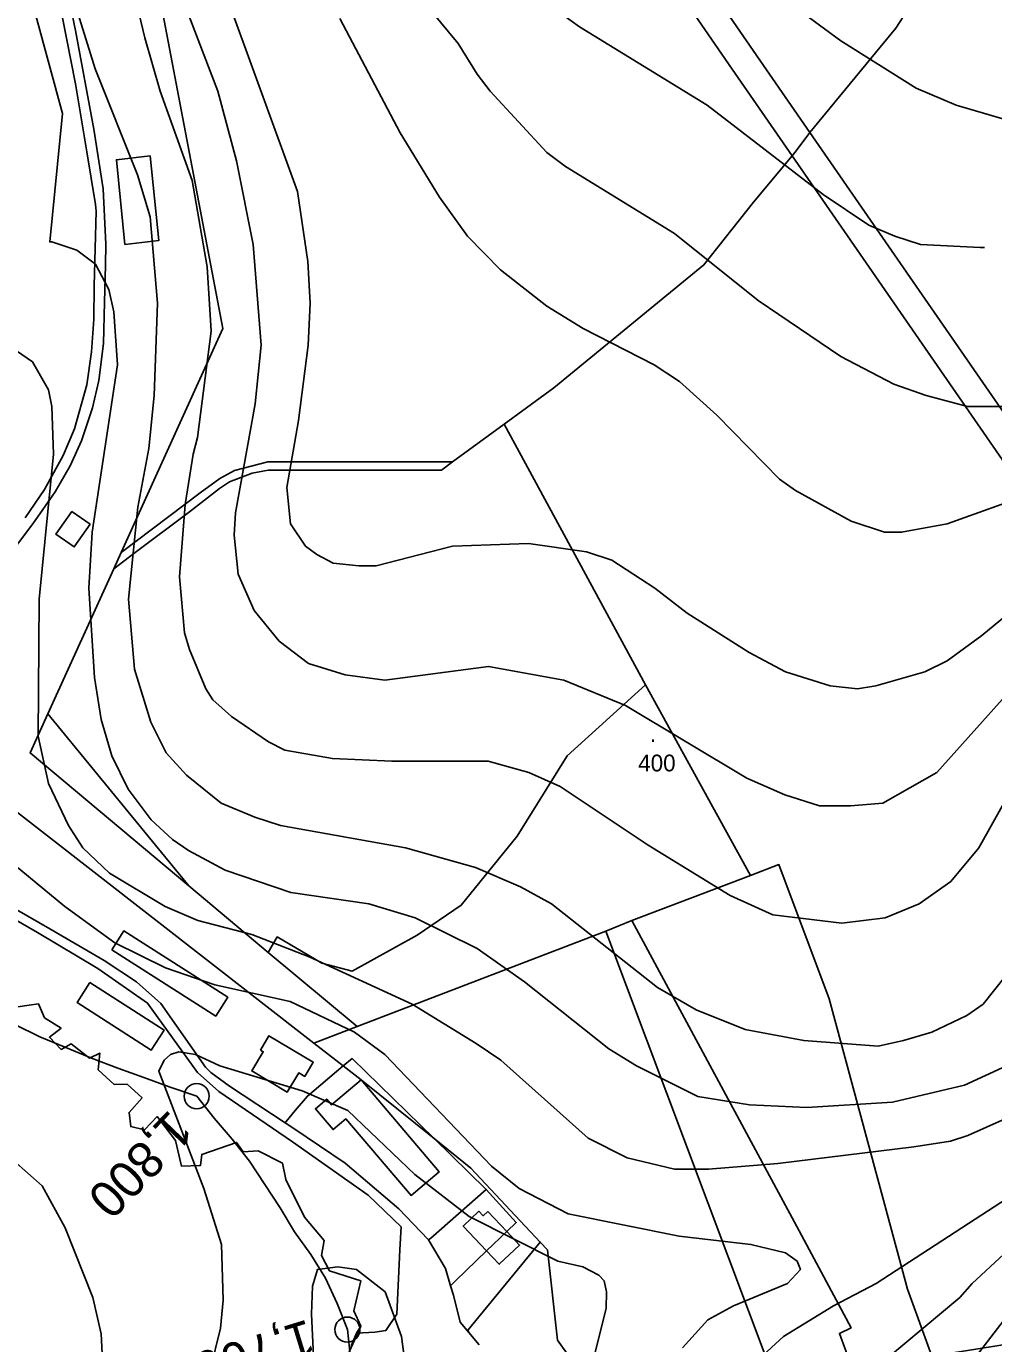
# Model space of a CAD drawing. Extents: x -510989 to -501240, y -1184665 to -1176089.
# Drawn here: x -505233.4 to -504887.1, y -1179549.5 to -1179077.8 of the extents above; entities that cross this region are included whole.
import ezdxf

# ---------------------------------------------------------------- set-up
doc = ezdxf.new("R2010")
doc.units = 0
for name, color, linetype in [('lesni_pozemek', 7, 'Continuous'), ('ostatni_plocha_x_manipulacni_plocha', 7, 'Continuous'), ('ostatni_plocha_x_ostatni_komunikace', 7, 'Continuous'), ('popis', 7, 'Continuous'), ('trasovani_toku', 7, 'Continuous'), ('trvaly_travni_porost', 7, 'Continuous'), ('vrstevnice_01', 7, 'Continuous'), ('vrstevnice_02', 7, 'Continuous'), ('vrstevnice_05', 7, 'Continuous'), ('zastavena_plocha_a_nadvori', 7, 'Continuous')]:
    doc.layers.add(name, color=color, linetype=linetype)

msp = doc.modelspace()

# ---------------------------------------------------------------- linework, layer by layer
at = {"layer": 'lesni_pozemek'}
for points in [[(-505123.55, -1178885.7), (-505121.53, -1178885.99), (-505113.28, -1178887.16), (-505110.08, -1178887.62), (-505100.21, -1178901.97), (-505034.43, -1178997.52), (-504968.44, -1179093.37), (-504952.9, -1179115.84), (-504954.27, -1179117.63), (-504958.33, -1179122.95), (-504959.28, -1179124.19), (-504980.7, -1179093.21), (-505045.3, -1178999.36), (-505111.08, -1178903.81), (-505115.1, -1178897.98)], [(-505110.08, -1178887.62), (-505037.99, -1178900.67), (-504922, -1178918.99), (-504781.67, -1178940.13), (-504780.6, -1178942), (-504850.83, -1178996.15), (-504889.19, -1179027.53), (-504922.16, -1179078.43), (-504952.9, -1179115.84), (-504968.44, -1179093.37), (-505034.43, -1178997.52), (-505100.21, -1178901.97)], [(-505111.08, -1178903.81), (-505045.3, -1178999.36), (-504980.7, -1179093.21), (-504959.28, -1179124.19), (-504973.1, -1179140.81), (-504990.8, -1179163.24), (-505044.57, -1179207.26), (-505062.3, -1179220.25), (-505080.81, -1179233.81), (-505146.93, -1179233.71), (-505158.9, -1179236.91), (-505164.15, -1179239.77), (-505171.12, -1179244.92), (-505199.41, -1179266.21), (-505163, -1179186), (-505196, -1179013), (-505214.1, -1178978.56), (-505115.1, -1178897.98)], [(-504954.27, -1179117.63), (-504952.9, -1179115.84), (-504860.72, -1179249.16), (-504854.66, -1179264.06), (-504836.21, -1179343.71), (-504821.2, -1179369.58), (-504779.97, -1179528.31), (-504769.76, -1179567.61), (-504727.86, -1179711.51), (-504708.41, -1179767.57), (-504707.28, -1179770.82), (-504709.21, -1179772.58), (-504712.88, -1179775.94), (-504714.09, -1179772.21), (-504716.55, -1179774.62), (-504737.74, -1179713.52), (-504779.19, -1179571.1), (-504791.18, -1179524.93), (-504831.12, -1179371.17), (-504846.08, -1179346.72), (-504863.52, -1179268.91), (-504868.59, -1179255.37), (-504959.28, -1179124.19), (-504958.33, -1179122.95)], [(-505189.03, -1179124.17), (-505201.11, -1179125.62), (-505198.09, -1179155.93), (-505185.96, -1179154.56)], [(-504959.28, -1179124.19), (-504868.59, -1179255.37), (-504863.52, -1179268.91), (-504846.08, -1179346.72), (-504831.12, -1179371.17), (-504791.18, -1179524.93), (-504801.54, -1179521.81), (-504827.69, -1179527.9), (-504856.8, -1179545.69), (-504909.19, -1179554.06), (-504918, -1179530), (-504946, -1179426), (-504964, -1179378.01), (-504974.14, -1179381.87), (-505011.79, -1179313.59), (-505062.3, -1179220.25), (-505044.57, -1179207.26), (-504990.8, -1179163.24), (-504973.1, -1179140.81)], [(-505062.3, -1179220.25), (-505011.79, -1179313.59), (-505039.8, -1179339.09), (-505057.7, -1179367.82), (-505077.68, -1179392.53), (-505093.42, -1179403.23), (-505116.7, -1179416.14), (-505127.65, -1179413.3), (-505143.54, -1179403.86), (-505146.76, -1179409.41), (-505175.17, -1179385.61), (-505225.64, -1179324), (-505202.09, -1179272.12), (-505194.87, -1179266.63), (-505174.99, -1179251.65), (-505164.25, -1179243.31), (-505160.59, -1179240.91), (-505152.48, -1179237.82), (-505146.76, -1179236.79), (-505106.58, -1179236.8), (-505084.75, -1179236.7), (-505080.81, -1179233.81)], [(-505210.56, -1179256.14), (-505217.07, -1179251.58), (-505222.75, -1179259.69), (-505216.24, -1179264.25)], [(-505011.79, -1179313.59), (-504974.14, -1179381.87), (-505016.66, -1179398.06), (-505025.92, -1179401.8), (-505115, -1179436.01), (-505146.76, -1179409.41), (-505143.54, -1179403.86), (-505127.65, -1179413.3), (-505116.7, -1179416.14), (-505093.42, -1179403.23), (-505077.68, -1179392.53), (-505057.7, -1179367.82), (-505039.8, -1179339.09)], [(-505025.92, -1179401.8), (-505016.66, -1179398.06), (-504956.7, -1179509.16), (-504938.14, -1179543.91), (-504942.34, -1179545.85), (-504915.11, -1179620.42), (-504911.34, -1179627.55), (-504899.24, -1179656), (-504901.21, -1179656.35), (-504916.33, -1179660.87), (-504909.51, -1179680.4), (-504918.03, -1179685.94), (-504925.95, -1179663.61), (-504967.53, -1179557.49)], [(-505025.92, -1179401.8), (-504967.53, -1179557.49), (-504925.95, -1179663.61), (-504918.03, -1179685.94), (-504966.15, -1179717.24), (-504977.11, -1179667.66), (-505003.52, -1179608.82), (-504982.24, -1179606.57), (-504984.87, -1179581.71), (-505006.21, -1179583.97), (-505013.16, -1179560.11), (-505035.11, -1179559.65), (-505043.24, -1179548.27), (-505046.81, -1179515.97), (-505049.44, -1179513.16), (-505074.24, -1179486.69), (-505087.41, -1179476.08), (-505116.75, -1179447.43), (-505119.91, -1179450.08), (-505130.4, -1179441.92), (-505115, -1179436.01)], [(-505119.91, -1179450.08), (-505116.75, -1179447.43), (-505087.41, -1179476.08), (-505113.54, -1179455.03)]]:
    msp.add_lwpolyline(points, close=True, dxfattribs=at)
for points in [[(-504754.78, -1178977.35), (-504643.42, -1179130.79), (-504625.14, -1179165.11), (-504619.23, -1179176.18), (-504630.98, -1179300.63), (-504594.1, -1179321.87), (-504555.62, -1179312.32), (-504564.44, -1179393.84), (-504582.14, -1179455.19), (-504597.17, -1179471.07), (-504660.52, -1179517.57), (-504676.61, -1179529.31), (-504709.29, -1179536.25), (-504742.19, -1179539.68), (-504779.97, -1179528.31), (-504821.2, -1179369.58), (-504836.21, -1179343.71), (-504854.66, -1179264.06), (-504860.72, -1179249.16), (-504952.9, -1179115.84), (-504922.16, -1179078.43), (-504889.19, -1179027.53)], [(-505196, -1179013), (-505163, -1179186), (-505199.41, -1179266.21), (-505202.09, -1179272.12), (-505225.64, -1179324), (-505232, -1179338), (-505175.17, -1179385.61), (-505146.76, -1179409.41), (-505115, -1179436.01), (-505130.4, -1179441.92), (-505246.9, -1179351.34)], [(-505241.32, -1179269.59), (-505231.04, -1179256.02), (-505223.1, -1179244.47), (-505217.69, -1179235.25), (-505213.6, -1179226.27), (-505209.66, -1179214.39), (-505207.42, -1179204.63), (-505205.79, -1179191.38), (-505205.41, -1179176.6), (-505205.04, -1179163.36), (-505204.94, -1179155.83), (-505205.85, -1179136.02), (-505209.22, -1179114.63), (-505215.75, -1179079.26), (-505221.11, -1179053.41)], [(-505220.54, -1179074.13), (-505215.81, -1179098.43), (-505211.65, -1179122.75), (-505208.57, -1179141.63), (-505208.32, -1179143.99), (-505209.03, -1179170.74), (-505209.25, -1179182.68), (-505210.01, -1179194.43), (-505211.76, -1179206.21), (-505216.07, -1179221.98), (-505220.2, -1179231.47), (-505226.81, -1179243.65), (-505233.83, -1179253.82)]]:
    msp.add_lwpolyline(points, dxfattribs=at)
at = {"layer": 'ostatni_plocha_x_manipulacni_plocha'}
for points in [[(-505260.03, -1179376.17), (-505246.9, -1179351.34), (-505130.4, -1179441.92), (-505119.91, -1179450.08), (-505132.74, -1179460.86), (-505137.1, -1179466.08), (-505140.39, -1179470.04), (-505140.73, -1179470.45), (-505160.63, -1179457.28), (-505167.37, -1179452.45), (-505169.2, -1179450.57), (-505185.17, -1179427.72), (-505193.9, -1179419.95), (-505205.46, -1179412.33), (-505225, -1179401.03), (-505248.64, -1179387.38), (-505255.84, -1179380.76)], [(-505202.77, -1179408.48), (-505165.56, -1179432.23), (-505161.26, -1179425.49), (-505198.47, -1179401.74)], [(-505210.64, -1179420.21), (-505215.22, -1179427.35), (-505188.63, -1179444.39), (-505184.06, -1179437.24)], [(-505149.58, -1179444.4), (-505148.59, -1179444.99), (-505152.69, -1179451.86), (-505139.98, -1179459.44), (-505135.88, -1179452.57), (-505133.73, -1179453.86), (-505130.66, -1179448.71), (-505146.51, -1179439.25)], [(-505119.91, -1179450.08), (-505113.54, -1179455.03), (-505124.15, -1179464.01), (-505125.84, -1179461.97), (-505129.91, -1179465.44), (-505123.58, -1179472.87), (-505118.96, -1179469.04), (-505095.65, -1179496.47), (-505085.62, -1179488.01), (-505113.54, -1179455.03), (-505087.41, -1179476.08), (-505068.74, -1179494.31), (-505088.62, -1179511.76), (-505089.36, -1179512.41), (-505089.5, -1179512.18), (-505100.07, -1179501.3), (-505119.29, -1179484.87), (-505137.62, -1179472.5), (-505140.73, -1179470.45), (-505140.39, -1179470.04), (-505137.1, -1179466.08), (-505132.74, -1179460.86)], [(-505074.24, -1179486.69), (-505049.44, -1179513.16), (-505075.27, -1179544.63), (-505074.93, -1179545.55), (-505078.06, -1179541.78), (-505080.49, -1179532.16), (-505081.51, -1179528.82), (-505079.58, -1179526.93), (-505068.68, -1179516.25), (-505064.08, -1179521.12), (-505056.8, -1179514.25), (-505061.4, -1179509.38), (-505057.98, -1179506.15), (-505068.74, -1179494.31), (-505087.41, -1179476.08)], [(-505068.19, -1179502.18), (-505069.88, -1179503.74), (-505071.39, -1179502.14), (-505077, -1179507.43), (-505068.68, -1179516.25), (-505079.58, -1179526.93), (-505081.51, -1179528.82), (-505083.38, -1179522.67), (-505089.36, -1179512.41), (-505088.62, -1179511.76), (-505068.74, -1179494.31), (-505057.98, -1179506.15), (-505061.4, -1179509.38)]]:
    msp.add_lwpolyline(points, close=True, dxfattribs=at)
for points in [[(-504915.11, -1179620.42), (-504942.34, -1179545.85), (-504938.14, -1179543.91), (-504956.7, -1179509.16), (-505016.66, -1179398.06), (-504974.14, -1179381.87), (-504964, -1179378.01), (-504946, -1179426), (-504918, -1179530), (-504909.19, -1179554.06)], [(-505248.67, -1179391.21), (-505229.38, -1179402.36), (-505207.83, -1179415.21), (-505189.99, -1179427.6), (-505172.15, -1179452.39), (-505164.49, -1179459.29), (-505138.04, -1179477.22), (-505110.99, -1179496.31), (-505099.14, -1179507.74), (-505099.72, -1179515.93), (-505100.79, -1179539.01), (-505104.64, -1179544.77), (-505108.63, -1179545.37), (-505115.23, -1179545.83), (-505113.69, -1179543.23), (-505116.1, -1179537.8), (-505113.69, -1179527.08), (-505124.88, -1179523.46), (-505127.69, -1179517.96), (-505126.75, -1179512.6), (-505133.83, -1179504.2), (-505140.46, -1179490.73), (-505141.73, -1179484.9), (-505150.38, -1179480.54), (-505155.74, -1179480.81), (-505158.08, -1179477.46), (-505170.58, -1179481.77), (-505170.98, -1179485.72), (-505177.82, -1179485.99), (-505180.03, -1179476.81), (-505186.59, -1179468.23), (-505191.01, -1179472.99), (-505195.97, -1179471.78), (-505196.57, -1179466.75), (-505191.95, -1179461.46), (-505197.23, -1179456.62), (-505201.92, -1179456.75), (-505207.62, -1179451.52), (-505207.08, -1179445.49), (-505210.7, -1179447.3), (-505217.33, -1179442.21), (-505220.88, -1179444.15), (-505225.1, -1179439.79), (-505220.95, -1179436.51), (-505226.82, -1179432.85), (-505228.97, -1179427.89), (-505239.75, -1179429.36)], [(-505071.26, -1179549.97), (-505074.93, -1179545.55), (-505075.27, -1179544.63), (-505049.44, -1179513.16), (-505046.81, -1179515.97), (-505043.24, -1179548.27), (-505035.11, -1179559.65)]]:
    msp.add_lwpolyline(points, dxfattribs=at)
at = {"layer": 'ostatni_plocha_x_ostatni_komunikace'}
for points in [[(-505221.11, -1179053.41), (-505215.75, -1179079.26), (-505209.22, -1179114.63), (-505205.85, -1179136.02), (-505204.94, -1179155.83), (-505205.04, -1179163.36), (-505205.41, -1179176.6), (-505205.79, -1179191.38), (-505207.42, -1179204.63), (-505209.66, -1179214.39), (-505213.6, -1179226.27), (-505217.69, -1179235.25), (-505223.1, -1179244.47), (-505231.04, -1179256.02), (-505241.32, -1179269.59)], [(-505233.83, -1179253.82), (-505226.81, -1179243.65), (-505220.2, -1179231.47), (-505216.07, -1179221.98), (-505211.76, -1179206.21), (-505210.01, -1179194.43), (-505209.25, -1179182.68), (-505209.03, -1179170.74), (-505208.32, -1179143.99), (-505208.57, -1179141.63), (-505211.65, -1179122.75), (-505215.81, -1179098.43), (-505220.54, -1179074.13)], [(-505248.64, -1179387.38), (-505225, -1179401.03), (-505205.46, -1179412.33), (-505193.9, -1179419.95), (-505185.17, -1179427.72), (-505169.2, -1179450.57), (-505167.37, -1179452.45), (-505160.63, -1179457.28), (-505140.73, -1179470.45), (-505137.62, -1179472.5), (-505119.29, -1179484.87), (-505100.07, -1179501.3), (-505089.5, -1179512.18), (-505089.36, -1179512.41), (-505083.38, -1179522.67), (-505081.51, -1179528.82), (-505080.49, -1179532.16), (-505078.06, -1179541.78), (-505074.93, -1179545.55), (-505071.26, -1179549.97)], [(-505117.11, -1179550.27), (-505115.23, -1179545.83), (-505108.63, -1179545.37), (-505104.64, -1179544.77), (-505100.79, -1179539.01), (-505099.72, -1179515.93), (-505099.14, -1179507.74), (-505110.99, -1179496.31), (-505138.04, -1179477.22), (-505164.49, -1179459.29), (-505172.15, -1179452.39), (-505189.99, -1179427.6), (-505207.83, -1179415.21), (-505229.38, -1179402.36), (-505248.67, -1179391.21)]]:
    msp.add_lwpolyline(points, dxfattribs=at)
msp.add_lwpolyline([(-505146.93, -1179233.71), (-505080.81, -1179233.81), (-505084.75, -1179236.7), (-505106.58, -1179236.8), (-505146.76, -1179236.79), (-505152.48, -1179237.82), (-505160.59, -1179240.91), (-505164.25, -1179243.31), (-505174.99, -1179251.65), (-505194.87, -1179266.63), (-505202.09, -1179272.12), (-505199.41, -1179266.21), (-505171.12, -1179244.92), (-505164.15, -1179239.77), (-505158.9, -1179236.91)], close=True, dxfattribs=at)
at = {"layer": 'popis'}
msp.add_lwpolyline([(-505125.83, -1179570.14), (-505113.69, -1179543.23), (-505116.1, -1179537.8), (-505113.69, -1179527.08), (-505124.88, -1179523.46), (-505127.69, -1179517.96), (-505126.75, -1179512.6), (-505133.83, -1179504.2), (-505140.46, -1179490.73), (-505141.73, -1179484.9), (-505150.38, -1179480.54), (-505155.74, -1179480.81), (-505158.08, -1179477.46), (-505170.58, -1179481.77), (-505170.98, -1179485.72), (-505177.82, -1179485.99), (-505180.03, -1179476.81), (-505186.59, -1179468.23), (-505191.01, -1179472.99), (-505195.97, -1179471.78), (-505196.57, -1179466.75), (-505191.95, -1179461.46), (-505197.23, -1179456.62), (-505201.92, -1179456.75), (-505207.62, -1179451.52), (-505207.08, -1179445.49), (-505210.7, -1179447.3), (-505217.33, -1179442.21), (-505220.88, -1179444.15), (-505225.1, -1179439.79), (-505220.95, -1179436.51), (-505226.82, -1179432.85), (-505228.97, -1179427.89), (-505239.75, -1179429.36)], dxfattribs=at)
at = {"layer": 'trasovani_toku'}
for p, q in [((-505228.48, -1179439.66), (-505237.48, -1179435.29)), ((-505219.23, -1179443.46), (-505228.48, -1179439.66)), ((-505209.99, -1179447.29), (-505219.23, -1179443.46)), ((-505200.67, -1179450.92), (-505209.99, -1179447.29)), ((-505191.25, -1179454.25), (-505200.67, -1179450.92)), ((-505181.84, -1179457.66), (-505191.25, -1179454.25)), ((-505172.39, -1179460.91), (-505181.84, -1179457.66)), ((-505166.16, -1179468.73), (-505172.39, -1179460.91)), ((-505159.64, -1179476.32), (-505166.16, -1179468.73)), ((-505153.51, -1179484.22), (-505159.64, -1179476.32)), ((-505147.95, -1179492.53), (-505153.51, -1179484.22)), ((-505142.5, -1179500.91), (-505147.95, -1179492.53)), ((-505137.41, -1179509.52), (-505142.5, -1179500.91)), ((-505131.53, -1179517.61), (-505137.41, -1179509.52)), ((-505126.24, -1179526.09), (-505131.53, -1179517.61)), ((-505122.1, -1179535.2), (-505126.24, -1179526.09)), ((-505118.45, -1179544.51), (-505122.1, -1179535.2)), ((-505117.34, -1179554.45), (-505118.45, -1179544.51))]:
    msp.add_line(p, q, dxfattribs=at)
for centre in [(-505172.39, -1179460.91), (-505118.45, -1179544.51)]:
    msp.add_circle(centre, 4.5, dxfattribs=at)
at = {"layer": 'trvaly_travni_porost'}
msp.add_lwpolyline([(-505232, -1179338), (-505225.64, -1179324), (-505175.17, -1179385.61)], close=True, dxfattribs=at)
at = {"layer": 'vrstevnice_01'}
for points in [[(-505229.81, -1179025), (-505208.69, -1179093), (-505193.59, -1179131), (-505189, -1179146), (-505186.41, -1179177), (-505187.59, -1179210), (-505189.5, -1179229), (-505193.5, -1179250), (-505196.81, -1179283), (-505194.59, -1179308), (-505188.81, -1179327), (-505183.31, -1179338), (-505176.09, -1179346), (-505163.59, -1179356), (-505151.59, -1179361), (-505142.41, -1179364), (-505097.59, -1179372), (-505072.59, -1179379), (-505056.5, -1179386), (-505045.41, -1179392), (-505007.5, -1179422), (-504993.59, -1179430), (-504976.09, -1179437), (-504955.09, -1179441), (-504928.41, -1179443), (-504919.41, -1179441), (-504909.19, -1179438), (-504896.69, -1179432), (-504890.91, -1179428), (-504883, -1179418)], [(-505151.81, -1179287), (-505157.59, -1179274), (-505159, -1179260), (-505158.5, -1179252), (-505151.41, -1179213), (-505149.31, -1179192), (-505152.19, -1179156), (-505158.09, -1179126), (-505164.81, -1179101), (-505181.59, -1179057)], [(-505053.31, -1179065), (-505035.31, -1179078), (-504989.69, -1179106), (-504948.19, -1179138), (-504931.81, -1179149), (-504922.5, -1179153), (-504913.31, -1179156), (-504891.91, -1179157), (-504890.45, -1179157)], [(-505121.09, -1179075), (-505099.59, -1179116), (-505085.5, -1179139), (-505075.5, -1179153), (-505063.59, -1179165), (-505047.09, -1179178), (-505034, -1179186), (-505008.59, -1179199), (-504999.59, -1179205), (-504986.19, -1179217), (-504963.81, -1179240), (-504958.09, -1179244), (-504938.09, -1179255), (-504926.19, -1179259), (-504920.09, -1179259), (-504903.81, -1179256), (-504873.09, -1179245)], [(-505236.91, -1179194), (-505231.19, -1179198), (-505225.41, -1179208), (-505224.19, -1179214), (-505223.69, -1179231), (-505228.81, -1179283), (-505229.09, -1179332), (-505225.41, -1179349), (-505218.31, -1179364), (-505213.09, -1179372), (-505203.59, -1179381), (-505183.69, -1179393), (-505172, -1179398), (-505152.69, -1179403), (-505132.09, -1179411), (-505095.31, -1179428), (-505072.31, -1179442), (-505063.5, -1179448)], [(-504863.59, -1179296), (-504907.41, -1179345), (-504926.81, -1179356), (-504938.31, -1179357), (-504949.41, -1179357), (-504961.81, -1179353), (-504975.5, -1179347), (-505018.91, -1179321), (-505041, -1179312), (-505067.91, -1179307), (-505105.09, -1179312), (-505119.19, -1179310), (-505132.41, -1179306), (-505142.81, -1179298), (-505151.81, -1179287)], [(-505030.31, -1179555), (-505025.81, -1179537), (-505025.69, -1179531), (-505026.59, -1179527), (-505028.41, -1179525), (-505034.19, -1179522), (-505043.09, -1179520), (-505074.91, -1179504), (-505094.31, -1179489), (-505118.31, -1179466), (-505134.69, -1179459), (-505164.09, -1179450), (-505172.81, -1179446), (-505178.81, -1179445), (-505181.81, -1179446), (-505184, -1179448), (-505185.91, -1179452), (-505169.81, -1179494), (-505163.5, -1179514), (-505162.91, -1179534), (-505163.91, -1179544), (-505167.59, -1179559)], [(-505063.5, -1179448), (-505032.31, -1179476), (-505018.31, -1179483), (-505001.31, -1179487), (-504989.19, -1179487), (-504964.41, -1179485), (-504915.69, -1179479), (-504902.59, -1179477), (-504896.31, -1179475), (-504883, -1179469), (-504861.69, -1179456), (-504850.31, -1179453), (-504846.31, -1179454), (-504843.41, -1179456), (-504842.5, -1179459), (-504843.09, -1179465), (-504845.91, -1179471), (-504853.91, -1179479), (-504929.19, -1179528), (-504944.41, -1179536), (-504962.31, -1179547), (-504971.09, -1179555)], [(-504881.81, -1179539), (-504897.19, -1179559)]]:
    msp.add_lwpolyline(points, dxfattribs=at)
at = {"layer": 'vrstevnice_02'}
for points in [[(-505001.59, -1179039), (-504941.81, -1179083), (-504914.81, -1179100), (-504900.59, -1179106), (-504876.91, -1179113), (-504797.41, -1179124), (-504773.41, -1179129), (-504753, -1179138), (-504739.09, -1179148), (-504725.41, -1179163), (-504702.41, -1179193), (-504649.91, -1179243), (-504604.5, -1179292)], [(-504884.19, -1179214), (-504896.5, -1179214), (-504911.31, -1179210), (-504922.81, -1179206), (-504941.81, -1179196), (-504971.41, -1179176), (-505001.31, -1179152), (-505040.41, -1179128), (-505047, -1179123), (-505067.31, -1179101), (-505072, -1179095), (-505078.81, -1179084), (-505111, -1179045)], [(-505198.31, -1179051), (-505190.91, -1179082), (-505185.41, -1179101), (-505174, -1179133), (-505168.69, -1179164), (-505167.19, -1179187), (-505172.09, -1179225), (-505173.69, -1179231), (-505176.5, -1179249), (-505178.5, -1179275), (-505176.69, -1179295), (-505175, -1179301), (-505169.09, -1179315), (-505166.59, -1179319), (-505159.91, -1179325), (-505146.69, -1179334), (-505140.81, -1179337), (-505123.81, -1179340), (-505102.5, -1179341), (-505068.09, -1179341), (-505053.5, -1179345), (-505042.31, -1179350), (-505010.81, -1179371), (-504981.41, -1179389), (-504966.19, -1179396), (-504941.5, -1179399), (-504926, -1179397), (-504913.81, -1179392), (-504902.5, -1179384), (-504892.41, -1179372), (-504867.31, -1179327)], [(-504874.41, -1179282), (-504891.31, -1179296), (-504903.81, -1179305), (-504911.81, -1179309), (-504929.31, -1179314), (-504935.81, -1179315), (-504945.59, -1179314), (-504961.59, -1179309), (-504974.59, -1179302), (-504996.81, -1179288), (-505008.41, -1179279), (-505023.81, -1179269), (-505032.81, -1179266), (-505053.59, -1179263), (-505080.81, -1179264), (-505108.19, -1179271), (-505114.31, -1179271), (-505123.59, -1179270), (-505129.41, -1179267), (-505133.41, -1179264), (-505138.81, -1179256), (-505140.09, -1179243), (-505135.91, -1179219), (-505132.5, -1179192), (-505131.81, -1179177), (-505132.59, -1179162), (-505136.31, -1179137), (-505162.81, -1179064)], [(-505055, -1179420), (-505072, -1179408), (-505094.19, -1179397), (-505110.81, -1179392), (-505138.69, -1179388), (-505162.19, -1179380), (-505175.31, -1179373), (-505181, -1179369), (-505188.69, -1179362), (-505196.91, -1179351), (-505202.81, -1179339), (-505206.59, -1179326), (-505208.91, -1179311), (-505211, -1179279), (-505209.81, -1179259), (-505200.69, -1179199), (-505202, -1179180), (-505203.81, -1179172), (-505208.59, -1179163), (-505215.31, -1179158), (-505224.19, -1179155), (-505225, -1179155), (-505220.41, -1179109), (-505230, -1179074)], [(-505240.09, -1179376), (-505219.59, -1179393), (-505201.69, -1179406), (-505183.59, -1179415), (-505165.91, -1179421), (-505138.91, -1179427), (-505115.91, -1179438), (-505105, -1179446), (-505066.81, -1179486), (-505057, -1179494), (-505039.41, -1179503), (-504999.69, -1179511), (-504974, -1179514), (-504961.59, -1179517), (-504957.41, -1179520), (-504956.31, -1179523), (-504960.91, -1179528), (-504980.19, -1179536), (-504989.41, -1179541), (-504998.5, -1179551)], [(-504882.5, -1179450), (-504897.59, -1179457), (-504923.31, -1179463), (-504954, -1179465), (-504974.5, -1179464), (-504993, -1179461), (-505015, -1179450), (-505024.81, -1179444), (-505055, -1179420)], [(-505205.59, -1179565), (-505206.59, -1179546), (-505209.59, -1179533), (-505219.41, -1179508), (-505227.69, -1179493), (-505237.91, -1179484)], [(-504925.5, -1179555), (-504899.19, -1179533), (-504894.81, -1179528), (-504872.19, -1179507)], [(-505130.59, -1179554), (-505131.31, -1179539), (-505130.91, -1179529), (-505129.19, -1179523), (-505121.81, -1179522), (-505115.19, -1179523), (-505104.91, -1179531), (-505099.09, -1179547), (-505092.69, -1179596)]]:
    msp.add_lwpolyline(points, dxfattribs=at)
at = {"layer": 'zastavena_plocha_a_nadvori'}
for points in [[(-505189.03, -1179124.17), (-505185.96, -1179154.56), (-505198.09, -1179155.93), (-505201.11, -1179125.62)], [(-505210.56, -1179256.14), (-505216.24, -1179264.25), (-505222.75, -1179259.69), (-505217.07, -1179251.58)], [(-505202.77, -1179408.48), (-505198.47, -1179401.74), (-505161.26, -1179425.49), (-505165.56, -1179432.23)], [(-505210.64, -1179420.21), (-505184.06, -1179437.24), (-505188.63, -1179444.39), (-505215.22, -1179427.35)], [(-505149.58, -1179444.4), (-505146.51, -1179439.25), (-505130.66, -1179448.71), (-505133.73, -1179453.86), (-505135.88, -1179452.57), (-505139.98, -1179459.44), (-505152.69, -1179451.86), (-505148.59, -1179444.99)], [(-505124.15, -1179464.01), (-505113.54, -1179455.03), (-505085.62, -1179488.01), (-505095.65, -1179496.47), (-505118.96, -1179469.04), (-505123.58, -1179472.87), (-505129.91, -1179465.44), (-505125.84, -1179461.97)], [(-505068.19, -1179502.18), (-505061.4, -1179509.38), (-505068.68, -1179516.25), (-505077, -1179507.43), (-505071.39, -1179502.14), (-505069.88, -1179503.74)], [(-505061.4, -1179509.38), (-505056.8, -1179514.25), (-505064.08, -1179521.12), (-505068.68, -1179516.25)]]:
    msp.add_lwpolyline(points, close=True, dxfattribs=at)

# ---------------------------------------------------------------- texts
at = {"layer": 'trasovani_toku'}
for s, rotation, p in [('1,800', 226.0716, (-505182.02, -1179465.31)), ('1,700', 197.0582, (-505132.65, -1179540.74))]:
    msp.add_text(s, height=13, rotation=rotation, dxfattribs=at).set_placement(p)
at = {"layer": 'vrstevnice_05'}
for s, p in [('.', (-505010.16, -1179334.04)), ('400', (-505014.35, -1179344.61))]:
    msp.add_text(s, height=6, dxfattribs=at).set_placement(p)

doc.saveas('drawing.dxf')
